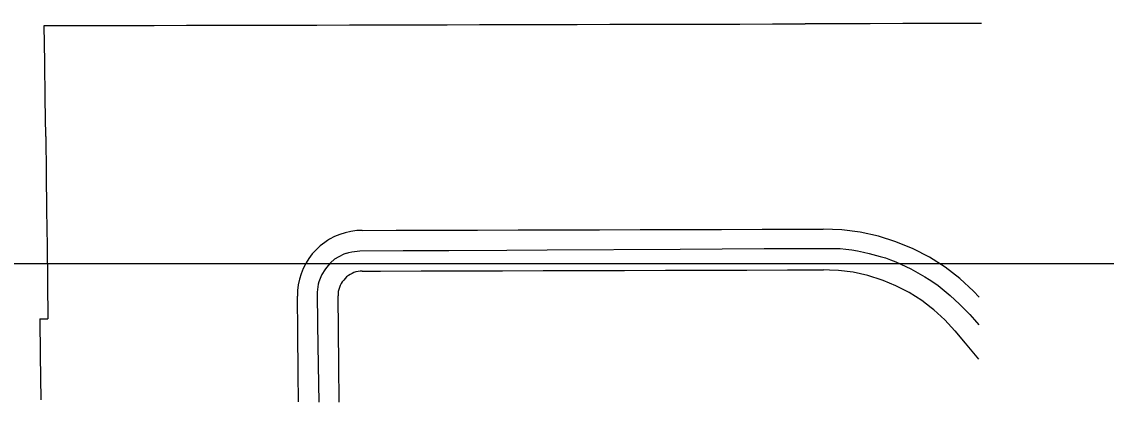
# Model space of a CAD drawing. Extents: x -25029 to 2274964, y -81170 to 687028.
# Drawn here: x 13923 to 15256, y -69219 to -68751 of the extents above; entities that cross this region are included whole.
import ezdxf

# ---------------------------------------------------------------- set-up
doc = ezdxf.new("R2010")
doc.units = 0
for name, color, linetype in [('81911BEA - RW_X_Fee_RW', 7, 'Continuous'), ('GE_X_CL_2000', 7, 'Continuous'), ('TI_BORDER', 7, 'Continuous')]:
    doc.layers.add(name, color=color, linetype=linetype)

msp = doc.modelspace()

# ---------------------------------------------------------------- linework, layer by layer
at = {"layer": '81911BEA - RW_X_Fee_RW'}
msp.add_line((13945.4, -69116.1), (13955.4, -69116), dxfattribs=at)
for points in [[(13950.7, -68756.1), (14085.9, -68755.8), (14125.9, -68755.7), (14165.9, -68755.6), (14205.9, -68755.5), (14245.9, -68755.4), (14285.9, -68755.3), (14325.9, -68755.2), (14365.9, -68755.1), (14405.9, -68755), (14445.9, -68754.9), (14485.9, -68754.8), (14525.9, -68754.7), (14565.9, -68754.6), (14605.9, -68754.5), (14645.9, -68754.4), (14685.9, -68754.4), (14725.9, -68754.3), (14765.9, -68754.2), (14805.9, -68754.1), (14845.9, -68754), (14885.9, -68753.9)], [(15102.7, -68753.4), (15085.9, -68753.4), (15045.9, -68753.5), (15005.9, -68753.6), (14965.9, -68753.7), (14925.9, -68753.8), (14885.9, -68753.9)], [(13952.8, -68892.3), (13952.1, -68846.1), (13951.4, -68801.1), (13950.7, -68756.1)], [(13952.8, -68892.3), (13953.3, -68938), (13953.8, -68982.5), (13954.4, -69027), (13954.9, -69071.5), (13955.4, -69116)], [(14341.4, -69007.6), (14334.9, -69007.8), (14327.8, -69008.7), (14320.9, -69010.4), (14314.2, -69012.5), (14307.7, -69015.2), (14301.6, -69018.5), (14299.1, -69020.1), (14295.7, -69022.3), (14290.1, -69026.6), (14285, -69031.4), (14280.2, -69036.5), (14276, -69042.2), (14272.7, -69047.5), (14272.3, -69048.2), (14269.1, -69054.4), (14266.5, -69060.9), (14264.5, -69067.6), (14263, -69074.5), (14262.1, -69081.5), (14262.1, -69084.1), (14262, -69088.5)], [(14341.4, -69007.6), (14383.2, -69007.4), (14433.2, -69007.3), (14483.2, -69007.1), (14533.2, -69007), (14583.2, -69006.9), (14633.2, -69006.7), (14683.2, -69006.6), (14733.2, -69006.4), (14783.2, -69006.3), (14833.2, -69006.1), (14883.2, -69006), (14908.2, -69005.9)], [(15099.8, -69089.6), (15092.9, -69082), (15076.1, -69066.6), (15058, -69052.8), (15038.8, -69040.6), (15018.8, -69030.2), (14997.5, -69021.5), (14976, -69014.8), (14953.6, -69009.8), (14931, -69006.9), (14908.2, -69005.9)], [(14341.6, -69057.6), (14339.3, -69057.6), (14336.7, -69058), (14334, -69058.6), (14331.5, -69059.4), (14329.1, -69060.3), (14326.8, -69061.6), (14324.6, -69063), (14322.5, -69064.7), (14320.6, -69066.5), (14318.9, -69068.5), (14317.2, -69070.5), (14315.8, -69072.7), (14314.6, -69075.1), (14313.7, -69077.5), (14312.9, -69080), (14312.3, -69082.6), (14312, -69085.2), (14312, -69087.9)], [(14341.6, -69057.6), (14364.2, -69057.5), (14414.2, -69057.3), (14464.2, -69057.2), (14514.2, -69057.1), (14564.2, -69056.9), (14614.2, -69056.8), (14664.2, -69056.6), (14714.2, -69056.5), (14764.2, -69056.3), (14814.2, -69056.2), (14864.2, -69056.1), (14908.4, -69055.9)], [(15070.1, -69130.9), (15057.6, -69117.4), (15044, -69105), (15041, -69102.7), (15029.4, -69093.8), (15013.9, -69083.9), (14997.5, -69075.5), (14981.8, -69069), (14980.5, -69068.5), (14962.9, -69063), (14945.1, -69059), (14926.8, -69056.7), (14916.1, -69056.2), (14908.4, -69055.9)], [(14263.5, -69218.2), (14263.1, -69182.7), (14262.5, -69132.7), (14262, -69088.5)], [(14313.5, -69218.6), (14313, -69172.6), (14312, -69087.9)], [(13945.4, -69116.1), (13945.9, -69160.7), (13946.6, -69215.5)], [(15070.1, -69130.9), (15082.7, -69146), (15099.2, -69165.6)]]:
    msp.add_lwpolyline(points, dxfattribs=at)
at = {"layer": 'GE_X_CL_2000'}
for points in [[(14321.3, -69036.1), (14325.4, -69034.7), (14328.7, -69033.9), (14332.1, -69033.3), (14338.7, -69032.5), (14392, -69032.1), (14448.3, -69032.1), (14519.2, -69031.7), (14568.8, -69031.4), (14732.3, -69030.4), (14835.7, -69029.8), (14929.1, -69029.9), (14936.2, -69030.6), (14943.4, -69031.5), (14950.5, -69032.7), (14957.6, -69034.1), (14964.7, -69035.7), (14978.2, -69039.4), (14984.6, -69041.4), (14991, -69043.7), (14997.3, -69046.2), (15003.5, -69048.9), (15009.7, -69051.8), (15015.7, -69054.9), (15021.6, -69058.2), (15027.4, -69061.2), (15033, -69064.4), (15038.6, -69067.8), (15044, -69071.4), (15049.3, -69075.2), (15054.4, -69079.2), (15059.4, -69083.3), (15064.3, -69087.6), (15075.5, -69098.2), (15082, -69104.4), (15088.2, -69110.8), (15094.3, -69117.4), (15099.6, -69123.5)], [(14321.3, -69036.1), (14319, -69036.9), (14312.8, -69039.8), (14307.5, -69043), (14302.7, -69047.5), (14297.9, -69053), (14295.7, -69055.9), (14292, -69061.8), (14290.7, -69064.5), (14288.5, -69070.6), (14287.7, -69073.7), (14287.1, -69076.9), (14286.4, -69083.3), (14286.8, -69123.1), (14287.4, -69173.1), (14288.2, -69218.4)]]:
    msp.add_lwpolyline(points, dxfattribs=at)
at = {"layer": 'TI_BORDER'}
msp.add_lwpolyline([(9951.6, -64448.4), (16951.6, -64448.4), (16951.6, -69048.4), (9951.6, -69048.4)], close=True, dxfattribs=at)

doc.saveas('drawing.dxf')
